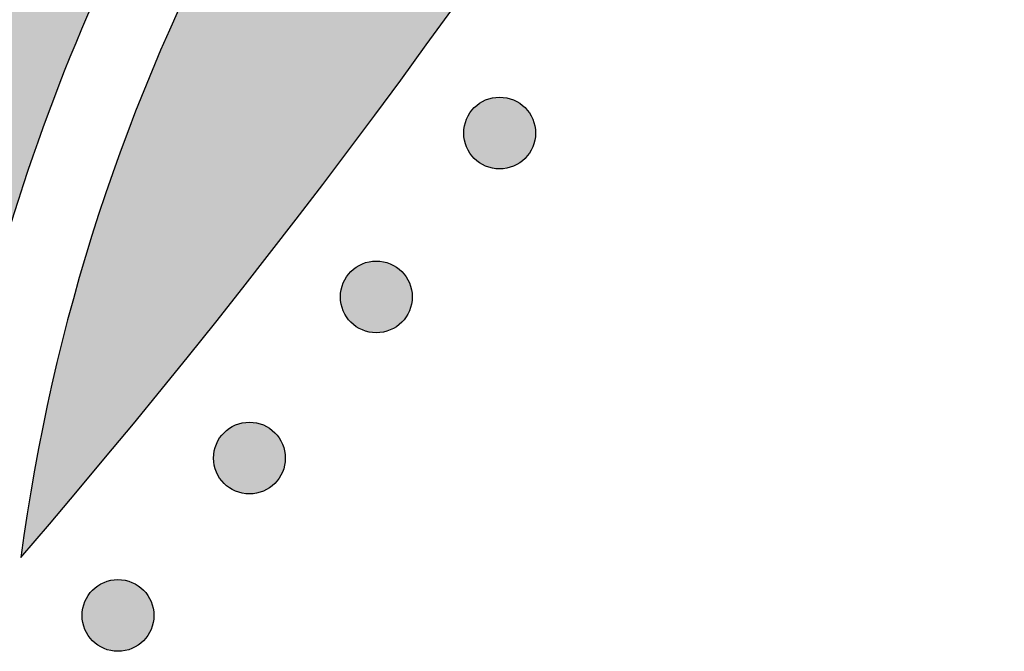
# Model space of a CAD drawing. Header units: millimetres. Extents: x -3873 to -97, y 912 to 4165.
# Tile 469 of 656: x -1361 to -1312, y 2650 to 2681. Entities that reach past the tile are written whole.
import ezdxf

# ---------------------------------------------------------------- set-up
doc = ezdxf.new("R2010")
doc.units = ezdxf.units.MM
doc.layers.add('pattern', color=7, linetype='Continuous', true_color=0x000000)

msp = doc.modelspace()

# ---------------------------------------------------------------- hatches: boundary and pattern name
at = {"layer": 'pattern'}
for points in [[(-1279.133, 2906.097), (-1279.234, 2898.913), (-1279.474, 2891.712), (-1279.853, 2884.498), (-1280.373, 2877.275), (-1281.033, 2870.047), (-1281.834, 2862.818), (-1282.777, 2855.593), (-1283.862, 2848.374), (-1285.089, 2841.168), (-1286.458, 2833.976), (-1287.968, 2826.805), (-1289.62, 2819.658), (-1291.412, 2812.539), (-1293.344, 2805.452), (-1295.416, 2798.402), (-1297.625, 2791.392), (-1299.971, 2784.427), (-1302.452, 2777.51), (-1305.067, 2770.646), (-1307.814, 2763.838), (-1310.692, 2757.09), (-1313.697, 2750.406), (-1316.829, 2743.789), (-1320.085, 2737.244), (-1323.462, 2730.773), (-1326.958, 2724.379), (-1330.571, 2718.067), (-1334.297, 2711.838), (-1338.134, 2705.697), (-1342.079, 2699.645), (-1346.128, 2693.686), (-1350.279, 2687.822), (-1351.292, 2685.907), (-1352.262, 2683.967), (-1353.188, 2682.002), (-1354.071, 2680.013), (-1354.909, 2678.003), (-1355.701, 2675.972), (-1356.446, 2673.923), (-1357.144, 2671.856), (-1357.795, 2669.774), (-1358.398, 2667.678), (-1358.952, 2665.57), (-1359.457, 2663.452), (-1359.913, 2661.324), (-1360.319, 2659.19), (-1360.676, 2657.05), (-1360.983, 2654.907), (-1355.576, 2661.329), (-1350.29, 2667.89), (-1345.13, 2674.588), (-1340.102, 2681.419), (-1335.211, 2688.378), (-1330.461, 2695.462), (-1325.857, 2702.667), (-1321.403, 2709.988), (-1317.104, 2717.42), (-1312.963, 2724.959), (-1308.985, 2732.599), (-1305.173, 2740.335), (-1301.53, 2748.162), (-1298.06, 2756.074), (-1294.766, 2764.065), (-1291.65, 2772.13), (-1288.714, 2780.263), (-1285.961, 2788.456), (-1283.393, 2796.705), (-1281.011, 2805.003), (-1278.817, 2813.344), (-1276.81, 2821.721), (-1274.993, 2830.128), (-1273.366, 2838.558), (-1271.928, 2847.006), (-1270.68, 2855.464), (-1269.621, 2863.928), (-1268.751, 2872.389), (-1268.068, 2880.843), (-1267.572, 2889.283), (-1267.261, 2897.704), (-1267.132, 2906.098)], [(-1453.09, 2749.31), (-1451.684, 2749.66), (-1450.284, 2750.051), (-1448.892, 2750.481), (-1447.51, 2750.952), (-1446.139, 2751.462), (-1444.782, 2752.011), (-1443.44, 2752.599), (-1442.115, 2753.224), (-1440.807, 2753.887), (-1439.52, 2754.586), (-1438.254, 2755.321), (-1437.01, 2756.09), (-1435.791, 2756.893), (-1434.597, 2757.728), (-1433.429, 2758.594), (-1432.29, 2759.489), (-1429.559, 2760.115), (-1426.804, 2760.667), (-1424.029, 2761.143), (-1421.237, 2761.542), (-1418.429, 2761.864), (-1415.611, 2762.107), (-1412.785, 2762.272), (-1409.954, 2762.358), (-1407.122, 2762.365), (-1404.292, 2762.292), (-1401.467, 2762.141), (-1398.651, 2761.911), (-1395.846, 2761.603), (-1393.057, 2761.218), (-1390.286, 2760.757), (-1387.536, 2760.22), (-1385.864, 2759.847), (-1384.201, 2759.428), (-1382.55, 2758.966), (-1380.912, 2758.459), (-1379.766, 2758.07), (-1378.624, 2757.645), (-1377.487, 2757.185), (-1376.359, 2756.689), (-1375.239, 2756.158), (-1374.13, 2755.592), (-1373.033, 2754.99), (-1371.95, 2754.354), (-1370.883, 2753.684), (-1369.833, 2752.98), (-1368.801, 2752.243), (-1367.79, 2751.474), (-1366.8, 2750.673), (-1365.834, 2749.842), (-1364.892, 2748.982), (-1363.976, 2748.093), (-1363.087, 2747.177), (-1362.226, 2746.236), (-1361.395, 2745.269), (-1360.595, 2744.28), (-1359.825, 2743.269), (-1359.088, 2742.237), (-1358.384, 2741.187), (-1357.714, 2740.12), (-1357.077, 2739.037), (-1356.476, 2737.94), (-1355.909, 2736.832), (-1355.378, 2735.712), (-1354.882, 2734.583), (-1354.422, 2733.447), (-1353.997, 2732.305), (-1353.607, 2731.159), (-1353.19, 2729.822), (-1352.801, 2728.471), (-1352.44, 2727.108), (-1352.108, 2725.732), (-1351.806, 2724.345), (-1351.533, 2722.949), (-1351.291, 2721.542), (-1351.08, 2720.128), (-1350.9, 2718.707), (-1350.752, 2717.279), (-1350.635, 2715.847), (-1350.551, 2714.41), (-1350.498, 2712.97), (-1350.478, 2711.528), (-1350.49, 2710.086), (-1350.535, 2708.644), (-1350.612, 2707.203), (-1350.721, 2705.765), (-1350.862, 2704.33), (-1351.036, 2702.9), (-1351.241, 2701.475), (-1351.478, 2700.057), (-1351.746, 2698.647), (-1352.044, 2697.246), (-1352.374, 2695.854), (-1352.733, 2694.474), (-1353.122, 2693.105), (-1353.54, 2691.748), (-1353.986, 2690.406), (-1354.461, 2689.077), (-1354.962, 2687.764), (-1355.49, 2686.467), (-1356.778, 2683.77), (-1357.985, 2681.032), (-1359.11, 2678.256), (-1360.151, 2675.445), (-1361.106, 2672.605), (-1361.974, 2669.738), (-1362.754, 2666.849), (-1363.446, 2663.942), (-1363.717, 2665.158), (-1364.011, 2666.37), (-1364.328, 2667.577), (-1364.669, 2668.78), (-1365.033, 2669.976), (-1365.42, 2671.166), (-1365.83, 2672.349), (-1366.262, 2673.524), (-1366.717, 2674.69), (-1367.194, 2675.848), (-1367.693, 2676.995), (-1368.213, 2678.133), (-1368.755, 2679.259), (-1369.317, 2680.374), (-1369.9, 2681.476), (-1370.503, 2682.566), (-1369.523, 2684.364), (-1368.599, 2686.194), (-1367.731, 2688.054), (-1366.921, 2689.942), (-1366.171, 2691.854), (-1365.482, 2693.787), (-1364.855, 2695.739), (-1364.29, 2697.707), (-1364.054, 2698.609), (-1363.835, 2699.516), (-1363.631, 2700.429), (-1363.444, 2701.348), (-1363.272, 2702.271), (-1363.117, 2703.199), (-1362.979, 2704.132), (-1362.857, 2705.068), (-1362.751, 2706.007), (-1362.663, 2706.95), (-1362.592, 2707.894), (-1362.538, 2708.841), (-1362.501, 2709.789), (-1362.481, 2710.738), (-1362.479, 2711.687), (-1362.494, 2712.637), (-1362.526, 2713.586), (-1362.575, 2714.534), (-1362.641, 2715.481), (-1362.725, 2716.426), (-1362.826, 2717.369), (-1362.943, 2718.309), (-1363.078, 2719.246), (-1363.229, 2720.179), (-1363.397, 2721.108), (-1363.581, 2722.032), (-1363.782, 2722.952), (-1363.999, 2723.866), (-1364.231, 2724.774), (-1364.48, 2725.676), (-1364.744, 2726.572), (-1365.023, 2727.46), (-1365.302, 2728.282), (-1365.607, 2729.101), (-1365.937, 2729.916), (-1366.293, 2730.726), (-1366.674, 2731.529), (-1367.081, 2732.324), (-1367.512, 2733.111), (-1367.968, 2733.888), (-1368.449, 2734.653), (-1368.954, 2735.407), (-1369.483, 2736.146), (-1370.035, 2736.872), (-1370.609, 2737.582), (-1371.206, 2738.275), (-1371.823, 2738.95), (-1372.46, 2739.607), (-1373.118, 2740.245), (-1373.793, 2740.862), (-1374.486, 2741.458), (-1375.196, 2742.032), (-1375.922, 2742.584), (-1376.662, 2743.112), (-1377.415, 2743.617), (-1378.181, 2744.098), (-1378.957, 2744.555), (-1379.744, 2744.986), (-1380.54, 2745.392), (-1381.343, 2745.773), (-1382.152, 2746.129), (-1382.967, 2746.459), (-1383.787, 2746.764), (-1384.609, 2747.043), (-1385.497, 2747.322), (-1386.393, 2747.586), (-1387.295, 2747.834), (-1388.203, 2748.066), (-1389.117, 2748.283), (-1390.037, 2748.484), (-1390.961, 2748.668), (-1391.89, 2748.835), (-1392.823, 2748.987), (-1393.76, 2749.121), (-1394.7, 2749.238), (-1395.643, 2749.339), (-1396.588, 2749.422), (-1397.535, 2749.489), (-1398.483, 2749.538), (-1399.432, 2749.57), (-1400.382, 2749.584), (-1401.331, 2749.582), (-1402.28, 2749.562), (-1403.228, 2749.525), (-1404.175, 2749.47), (-1405.119, 2749.399), (-1406.062, 2749.311), (-1407.001, 2749.205), (-1407.937, 2749.083), (-1408.87, 2748.945), (-1409.798, 2748.789), (-1410.722, 2748.618), (-1411.64, 2748.43), (-1412.553, 2748.226), (-1413.461, 2748.006), (-1414.362, 2747.771), (-1416.331, 2747.205), (-1418.285, 2746.577), (-1420.22, 2745.886), (-1422.133, 2745.136), (-1424.022, 2744.325), (-1425.884, 2743.456), (-1427.715, 2742.53), (-1429.514, 2741.548), (-1430.866, 2742.313), (-1432.241, 2743.044), (-1433.637, 2743.741), (-1435.053, 2744.402), (-1436.489, 2745.026), (-1437.941, 2745.613), (-1439.41, 2746.161), (-1440.893, 2746.672), (-1442.389, 2747.142), (-1443.897, 2747.573), (-1445.414, 2747.964), (-1446.939, 2748.315), (-1448.471, 2748.625), (-1450.008, 2748.894), (-1451.548, 2749.123)], [(-1338.579, 2674.635), (-1338.551, 2674.608), (-1338.522, 2674.58), (-1338.492, 2674.554), (-1338.461, 2674.527), (-1338.43, 2674.502), (-1338.397, 2674.476), (-1338.364, 2674.452), (-1338.33, 2674.428), (-1338.295, 2674.404), (-1338.259, 2674.382), (-1338.223, 2674.36), (-1338.185, 2674.338), (-1338.147, 2674.318), (-1338.109, 2674.298), (-1338.069, 2674.279), (-1338.029, 2674.261), (-1337.988, 2674.244), (-1337.947, 2674.228), (-1337.905, 2674.213), (-1337.863, 2674.199), (-1337.82, 2674.186), (-1337.776, 2674.174), (-1337.732, 2674.163), (-1337.688, 2674.153), (-1337.643, 2674.144), (-1337.598, 2674.137), (-1337.553, 2674.13), (-1337.508, 2674.125), (-1337.462, 2674.121), (-1337.416, 2674.118), (-1337.37, 2674.116), (-1337.324, 2674.116), (-1337.278, 2674.116), (-1337.233, 2674.118), (-1337.187, 2674.121), (-1337.141, 2674.125), (-1337.096, 2674.13), (-1337.05, 2674.137), (-1337.005, 2674.144), (-1336.961, 2674.153), (-1336.917, 2674.163), (-1336.873, 2674.174), (-1336.829, 2674.186), (-1336.786, 2674.199), (-1336.744, 2674.213), (-1336.702, 2674.228), (-1336.66, 2674.245), (-1336.62, 2674.262), (-1336.58, 2674.279), (-1336.54, 2674.298), (-1336.501, 2674.318), (-1336.463, 2674.338), (-1336.426, 2674.36), (-1336.39, 2674.382), (-1336.354, 2674.405), (-1336.319, 2674.428), (-1336.285, 2674.452), (-1336.252, 2674.477), (-1336.219, 2674.502), (-1336.188, 2674.528), (-1336.157, 2674.554), (-1336.127, 2674.581), (-1336.098, 2674.608), (-1336.07, 2674.635), (-1336.042, 2674.663), (-1336.015, 2674.693), (-1335.988, 2674.722), (-1335.962, 2674.753), (-1335.936, 2674.785), (-1335.911, 2674.817), (-1335.887, 2674.85), (-1335.862, 2674.885), (-1335.839, 2674.919), (-1335.816, 2674.955), (-1335.794, 2674.992), (-1335.773, 2675.029), (-1335.753, 2675.067), (-1335.733, 2675.106), (-1335.714, 2675.145), (-1335.696, 2675.185), (-1335.679, 2675.226), (-1335.663, 2675.267), (-1335.648, 2675.309), (-1335.634, 2675.352), (-1335.621, 2675.395), (-1335.609, 2675.438), (-1335.598, 2675.482), (-1335.588, 2675.526), (-1335.579, 2675.571), (-1335.571, 2675.616), (-1335.565, 2675.661), (-1335.56, 2675.707), (-1335.556, 2675.752), (-1335.553, 2675.798), (-1335.551, 2675.844), (-1335.55, 2675.89), (-1335.551, 2675.936), (-1335.553, 2675.982), (-1335.556, 2676.028), (-1335.56, 2676.073), (-1335.565, 2676.119), (-1335.572, 2676.164), (-1335.579, 2676.209), (-1335.588, 2676.254), (-1335.598, 2676.298), (-1335.609, 2676.342), (-1335.621, 2676.385), (-1335.634, 2676.428), (-1335.648, 2676.471), (-1335.663, 2676.513), (-1335.679, 2676.554), (-1335.696, 2676.595), (-1335.714, 2676.635), (-1335.733, 2676.674), (-1335.753, 2676.713), (-1335.773, 2676.751), (-1335.794, 2676.788), (-1335.817, 2676.825), (-1335.839, 2676.86), (-1335.863, 2676.895), (-1335.887, 2676.929), (-1335.911, 2676.963), (-1335.937, 2676.995), (-1335.962, 2677.027), (-1335.989, 2677.057), (-1336.015, 2677.087), (-1336.042, 2677.116), (-1336.07, 2677.145), (-1336.098, 2677.172), (-1336.127, 2677.199), (-1336.157, 2677.226), (-1336.188, 2677.252), (-1336.219, 2677.278), (-1336.252, 2677.303), (-1336.285, 2677.328), (-1336.319, 2677.352), (-1336.354, 2677.375), (-1336.39, 2677.398), (-1336.426, 2677.42), (-1336.464, 2677.441), (-1336.502, 2677.462), (-1336.54, 2677.481), (-1336.58, 2677.5), (-1336.62, 2677.518), (-1336.661, 2677.535), (-1336.702, 2677.551), (-1336.744, 2677.566), (-1336.786, 2677.581), (-1336.829, 2677.594), (-1336.873, 2677.606), (-1336.917, 2677.617), (-1336.961, 2677.627), (-1337.006, 2677.635), (-1337.051, 2677.643), (-1337.096, 2677.649), (-1337.141, 2677.655), (-1337.187, 2677.659), (-1337.233, 2677.662), (-1337.279, 2677.664), (-1337.325, 2677.664), (-1337.371, 2677.664), (-1337.416, 2677.662), (-1337.462, 2677.659), (-1337.508, 2677.655), (-1337.553, 2677.649), (-1337.599, 2677.643), (-1337.644, 2677.635), (-1337.688, 2677.626), (-1337.733, 2677.617), (-1337.776, 2677.606), (-1337.82, 2677.594), (-1337.863, 2677.58), (-1337.905, 2677.566), (-1337.947, 2677.551), (-1337.989, 2677.535), (-1338.029, 2677.518), (-1338.069, 2677.5), (-1338.109, 2677.481), (-1338.148, 2677.462), (-1338.186, 2677.441), (-1338.223, 2677.42), (-1338.259, 2677.398), (-1338.295, 2677.375), (-1338.33, 2677.352), (-1338.364, 2677.328), (-1338.397, 2677.303), (-1338.43, 2677.278), (-1338.461, 2677.252), (-1338.492, 2677.226), (-1338.522, 2677.199), (-1338.551, 2677.172), (-1338.579, 2677.144), (-1338.607, 2677.116), (-1338.634, 2677.087), (-1338.661, 2677.057), (-1338.687, 2677.027), (-1338.713, 2676.995), (-1338.738, 2676.962), (-1338.763, 2676.929), (-1338.787, 2676.895), (-1338.81, 2676.86), (-1338.833, 2676.824), (-1338.855, 2676.788), (-1338.876, 2676.751), (-1338.897, 2676.713), (-1338.916, 2676.674), (-1338.935, 2676.635), (-1338.953, 2676.594), (-1338.97, 2676.554), (-1338.986, 2676.512), (-1339.001, 2676.47), (-1339.015, 2676.428), (-1339.028, 2676.385), (-1339.04, 2676.341), (-1339.051, 2676.298), (-1339.061, 2676.253), (-1339.07, 2676.209), (-1339.078, 2676.164), (-1339.084, 2676.118), (-1339.089, 2676.073), (-1339.094, 2676.027), (-1339.096, 2675.981), (-1339.098, 2675.936), (-1339.099, 2675.89), (-1339.098, 2675.844), (-1339.096, 2675.798), (-1339.093, 2675.752), (-1339.089, 2675.706), (-1339.084, 2675.661), (-1339.078, 2675.616), (-1339.07, 2675.571), (-1339.061, 2675.526), (-1339.051, 2675.482), (-1339.04, 2675.438), (-1339.028, 2675.394), (-1339.015, 2675.351), (-1339.001, 2675.309), (-1338.986, 2675.267), (-1338.97, 2675.226), (-1338.953, 2675.185), (-1338.935, 2675.145), (-1338.916, 2675.105), (-1338.896, 2675.067), (-1338.876, 2675.029), (-1338.855, 2674.991), (-1338.833, 2674.955), (-1338.81, 2674.919), (-1338.786, 2674.884), (-1338.762, 2674.85), (-1338.738, 2674.817), (-1338.712, 2674.785), (-1338.687, 2674.753), (-1338.66, 2674.722), (-1338.634, 2674.692), (-1338.607, 2674.663)], [(-1344.675, 2666.53), (-1344.647, 2666.503), (-1344.618, 2666.476), (-1344.588, 2666.449), (-1344.557, 2666.423), (-1344.525, 2666.397), (-1344.493, 2666.372), (-1344.46, 2666.347), (-1344.426, 2666.323), (-1344.391, 2666.3), (-1344.355, 2666.277), (-1344.318, 2666.255), (-1344.281, 2666.234), (-1344.243, 2666.213), (-1344.204, 2666.193), (-1344.165, 2666.175), (-1344.125, 2666.157), (-1344.084, 2666.14), (-1344.043, 2666.124), (-1344.001, 2666.108), (-1343.958, 2666.094), (-1343.915, 2666.081), (-1343.872, 2666.069), (-1343.828, 2666.058), (-1343.784, 2666.048), (-1343.739, 2666.04), (-1343.694, 2666.032), (-1343.649, 2666.026), (-1343.603, 2666.02), (-1343.558, 2666.016), (-1343.512, 2666.013), (-1343.466, 2666.011), (-1343.42, 2666.011), (-1343.374, 2666.011), (-1343.328, 2666.013), (-1343.283, 2666.016), (-1343.237, 2666.02), (-1343.191, 2666.026), (-1343.146, 2666.032), (-1343.101, 2666.04), (-1343.057, 2666.049), (-1343.012, 2666.058), (-1342.968, 2666.069), (-1342.925, 2666.081), (-1342.882, 2666.094), (-1342.839, 2666.109), (-1342.798, 2666.124), (-1342.756, 2666.14), (-1342.715, 2666.157), (-1342.675, 2666.175), (-1342.636, 2666.194), (-1342.597, 2666.213), (-1342.559, 2666.234), (-1342.522, 2666.255), (-1342.485, 2666.277), (-1342.45, 2666.3), (-1342.415, 2666.323), (-1342.381, 2666.347), (-1342.347, 2666.372), (-1342.315, 2666.397), (-1342.283, 2666.423), (-1342.253, 2666.449), (-1342.223, 2666.476), (-1342.194, 2666.503), (-1342.166, 2666.531), (-1342.138, 2666.559), (-1342.111, 2666.588), (-1342.084, 2666.618), (-1342.058, 2666.648), (-1342.032, 2666.68), (-1342.007, 2666.712), (-1341.982, 2666.746), (-1341.958, 2666.78), (-1341.935, 2666.815), (-1341.912, 2666.851), (-1341.89, 2666.887), (-1341.869, 2666.924), (-1341.848, 2666.962), (-1341.829, 2667.001), (-1341.81, 2667.04), (-1341.792, 2667.081), (-1341.775, 2667.121), (-1341.759, 2667.163), (-1341.744, 2667.205), (-1341.73, 2667.247), (-1341.716, 2667.29), (-1341.704, 2667.333), (-1341.693, 2667.377), (-1341.684, 2667.422), (-1341.675, 2667.466), (-1341.667, 2667.511), (-1341.661, 2667.557), (-1341.655, 2667.602), (-1341.651, 2667.648), (-1341.648, 2667.693), (-1341.647, 2667.739), (-1341.646, 2667.785), (-1341.647, 2667.831), (-1341.648, 2667.877), (-1341.651, 2667.923), (-1341.656, 2667.969), (-1341.661, 2668.014), (-1341.667, 2668.059), (-1341.675, 2668.104), (-1341.684, 2668.149), (-1341.694, 2668.193), (-1341.705, 2668.237), (-1341.717, 2668.28), (-1341.73, 2668.323), (-1341.744, 2668.366), (-1341.759, 2668.408), (-1341.775, 2668.449), (-1341.792, 2668.49), (-1341.81, 2668.53), (-1341.829, 2668.569), (-1341.848, 2668.608), (-1341.869, 2668.646), (-1341.89, 2668.683), (-1341.912, 2668.72), (-1341.935, 2668.756), (-1341.958, 2668.791), (-1341.982, 2668.825), (-1342.007, 2668.858), (-1342.032, 2668.89), (-1342.058, 2668.922), (-1342.084, 2668.953), (-1342.111, 2668.983), (-1342.138, 2669.012), (-1342.166, 2669.04), (-1342.194, 2669.067), (-1342.223, 2669.095), (-1342.253, 2669.121), (-1342.284, 2669.147), (-1342.315, 2669.173), (-1342.348, 2669.198), (-1342.381, 2669.223), (-1342.415, 2669.247), (-1342.45, 2669.271), (-1342.486, 2669.293), (-1342.522, 2669.315), (-1342.559, 2669.337), (-1342.597, 2669.357), (-1342.636, 2669.377), (-1342.676, 2669.396), (-1342.716, 2669.414), (-1342.756, 2669.431), (-1342.798, 2669.447), (-1342.84, 2669.462), (-1342.882, 2669.476), (-1342.925, 2669.489), (-1342.969, 2669.501), (-1343.013, 2669.512), (-1343.057, 2669.522), (-1343.102, 2669.531), (-1343.147, 2669.538), (-1343.192, 2669.545), (-1343.237, 2669.55), (-1343.283, 2669.554), (-1343.329, 2669.557), (-1343.375, 2669.559), (-1343.42, 2669.559), (-1343.466, 2669.559), (-1343.512, 2669.557), (-1343.558, 2669.554), (-1343.604, 2669.55), (-1343.649, 2669.545), (-1343.694, 2669.538), (-1343.739, 2669.531), (-1343.784, 2669.522), (-1343.828, 2669.512), (-1343.872, 2669.501), (-1343.916, 2669.489), (-1343.959, 2669.476), (-1344.001, 2669.462), (-1344.043, 2669.447), (-1344.084, 2669.43), (-1344.125, 2669.413), (-1344.165, 2669.395), (-1344.205, 2669.377), (-1344.243, 2669.357), (-1344.281, 2669.336), (-1344.319, 2669.315), (-1344.355, 2669.293), (-1344.391, 2669.27), (-1344.426, 2669.247), (-1344.46, 2669.223), (-1344.493, 2669.198), (-1344.526, 2669.173), (-1344.557, 2669.147), (-1344.588, 2669.121), (-1344.618, 2669.094), (-1344.647, 2669.067), (-1344.675, 2669.04), (-1344.703, 2669.011), (-1344.73, 2668.982), (-1344.756, 2668.953), (-1344.783, 2668.922), (-1344.808, 2668.89), (-1344.834, 2668.858), (-1344.858, 2668.824), (-1344.882, 2668.79), (-1344.906, 2668.755), (-1344.928, 2668.72), (-1344.951, 2668.683), (-1344.972, 2668.646), (-1344.992, 2668.608), (-1345.012, 2668.569), (-1345.031, 2668.53), (-1345.049, 2668.49), (-1345.066, 2668.449), (-1345.082, 2668.408), (-1345.097, 2668.366), (-1345.111, 2668.323), (-1345.124, 2668.28), (-1345.136, 2668.237), (-1345.147, 2668.193), (-1345.157, 2668.149), (-1345.166, 2668.104), (-1345.173, 2668.059), (-1345.18, 2668.014), (-1345.185, 2667.968), (-1345.189, 2667.923), (-1345.192, 2667.877), (-1345.194, 2667.831), (-1345.195, 2667.785), (-1345.194, 2667.739), (-1345.192, 2667.693), (-1345.189, 2667.647), (-1345.185, 2667.602), (-1345.18, 2667.556), (-1345.173, 2667.511), (-1345.166, 2667.466), (-1345.157, 2667.421), (-1345.147, 2667.377), (-1345.136, 2667.333), (-1345.124, 2667.29), (-1345.111, 2667.247), (-1345.097, 2667.204), (-1345.082, 2667.162), (-1345.066, 2667.121), (-1345.049, 2667.08), (-1345.031, 2667.04), (-1345.012, 2667.001), (-1344.992, 2666.962), (-1344.972, 2666.924), (-1344.95, 2666.887), (-1344.928, 2666.85), (-1344.906, 2666.815), (-1344.882, 2666.78), (-1344.858, 2666.746), (-1344.833, 2666.712), (-1344.808, 2666.68), (-1344.782, 2666.648), (-1344.756, 2666.617), (-1344.73, 2666.588), (-1344.702, 2666.559)], [(-1350.946, 2658.562), (-1350.918, 2658.535), (-1350.889, 2658.508), (-1350.859, 2658.481), (-1350.828, 2658.455), (-1350.797, 2658.429), (-1350.764, 2658.404), (-1350.731, 2658.379), (-1350.697, 2658.355), (-1350.662, 2658.331), (-1350.626, 2658.309), (-1350.59, 2658.287), (-1350.553, 2658.265), (-1350.515, 2658.245), (-1350.476, 2658.225), (-1350.436, 2658.206), (-1350.396, 2658.189), (-1350.356, 2658.172), (-1350.314, 2658.155), (-1350.272, 2658.14), (-1350.23, 2658.126), (-1350.187, 2658.113), (-1350.143, 2658.101), (-1350.099, 2658.09), (-1350.055, 2658.08), (-1350.01, 2658.072), (-1349.965, 2658.064), (-1349.92, 2658.057), (-1349.875, 2658.052), (-1349.829, 2658.048), (-1349.783, 2658.045), (-1349.737, 2658.043), (-1349.692, 2658.043), (-1349.646, 2658.043), (-1349.6, 2658.045), (-1349.554, 2658.048), (-1349.508, 2658.052), (-1349.463, 2658.057), (-1349.418, 2658.064), (-1349.373, 2658.072), (-1349.328, 2658.08), (-1349.284, 2658.09), (-1349.24, 2658.101), (-1349.196, 2658.113), (-1349.153, 2658.126), (-1349.111, 2658.14), (-1349.069, 2658.156), (-1349.028, 2658.172), (-1348.987, 2658.189), (-1348.947, 2658.207), (-1348.907, 2658.225), (-1348.869, 2658.245), (-1348.831, 2658.266), (-1348.793, 2658.287), (-1348.757, 2658.309), (-1348.721, 2658.332), (-1348.686, 2658.355), (-1348.652, 2658.379), (-1348.619, 2658.404), (-1348.586, 2658.429), (-1348.555, 2658.455), (-1348.524, 2658.481), (-1348.494, 2658.508), (-1348.465, 2658.535), (-1348.437, 2658.562), (-1348.409, 2658.591), (-1348.382, 2658.62), (-1348.356, 2658.649), (-1348.329, 2658.68), (-1348.304, 2658.712), (-1348.278, 2658.744), (-1348.254, 2658.778), (-1348.23, 2658.812), (-1348.206, 2658.847), (-1348.183, 2658.882), (-1348.161, 2658.919), (-1348.14, 2658.956), (-1348.12, 2658.994), (-1348.1, 2659.033), (-1348.081, 2659.072), (-1348.063, 2659.112), (-1348.046, 2659.153), (-1348.03, 2659.194), (-1348.015, 2659.236), (-1348.001, 2659.279), (-1347.988, 2659.322), (-1347.976, 2659.365), (-1347.965, 2659.409), (-1347.955, 2659.454), (-1347.946, 2659.498), (-1347.939, 2659.543), (-1347.932, 2659.588), (-1347.927, 2659.634), (-1347.923, 2659.679), (-1347.92, 2659.725), (-1347.918, 2659.771), (-1347.917, 2659.817), (-1347.918, 2659.863), (-1347.92, 2659.909), (-1347.923, 2659.955), (-1347.927, 2660), (-1347.932, 2660.046), (-1347.939, 2660.091), (-1347.946, 2660.136), (-1347.955, 2660.181), (-1347.965, 2660.225), (-1347.976, 2660.269), (-1347.988, 2660.312), (-1348.001, 2660.355), (-1348.015, 2660.398), (-1348.03, 2660.44), (-1348.046, 2660.481), (-1348.063, 2660.522), (-1348.081, 2660.562), (-1348.1, 2660.601), (-1348.12, 2660.64), (-1348.14, 2660.678), (-1348.162, 2660.715), (-1348.184, 2660.752), (-1348.206, 2660.788), (-1348.23, 2660.822), (-1348.254, 2660.857), (-1348.279, 2660.89), (-1348.304, 2660.922), (-1348.329, 2660.954), (-1348.356, 2660.985), (-1348.382, 2661.014), (-1348.41, 2661.044), (-1348.437, 2661.072), (-1348.465, 2661.099), (-1348.494, 2661.126), (-1348.524, 2661.153), (-1348.555, 2661.179), (-1348.587, 2661.205), (-1348.619, 2661.23), (-1348.652, 2661.255), (-1348.686, 2661.279), (-1348.721, 2661.302), (-1348.757, 2661.325), (-1348.794, 2661.347), (-1348.831, 2661.368), (-1348.869, 2661.389), (-1348.908, 2661.409), (-1348.947, 2661.427), (-1348.987, 2661.445), (-1349.028, 2661.462), (-1349.069, 2661.478), (-1349.111, 2661.494), (-1349.154, 2661.508), (-1349.197, 2661.521), (-1349.24, 2661.533), (-1349.284, 2661.544), (-1349.328, 2661.554), (-1349.373, 2661.562), (-1349.418, 2661.57), (-1349.463, 2661.576), (-1349.509, 2661.582), (-1349.554, 2661.586), (-1349.6, 2661.589), (-1349.646, 2661.591), (-1349.692, 2661.591), (-1349.738, 2661.591), (-1349.784, 2661.589), (-1349.829, 2661.586), (-1349.875, 2661.582), (-1349.921, 2661.576), (-1349.966, 2661.57), (-1350.011, 2661.562), (-1350.055, 2661.554), (-1350.1, 2661.544), (-1350.144, 2661.533), (-1350.187, 2661.521), (-1350.23, 2661.508), (-1350.273, 2661.493), (-1350.314, 2661.478), (-1350.356, 2661.462), (-1350.397, 2661.445), (-1350.437, 2661.427), (-1350.476, 2661.408), (-1350.515, 2661.389), (-1350.553, 2661.368), (-1350.59, 2661.347), (-1350.627, 2661.325), (-1350.662, 2661.302), (-1350.697, 2661.279), (-1350.731, 2661.255), (-1350.765, 2661.23), (-1350.797, 2661.205), (-1350.829, 2661.179), (-1350.859, 2661.153), (-1350.889, 2661.126), (-1350.918, 2661.099), (-1350.946, 2661.071), (-1350.974, 2661.043), (-1351.001, 2661.014), (-1351.028, 2660.984), (-1351.054, 2660.954), (-1351.08, 2660.922), (-1351.105, 2660.89), (-1351.13, 2660.856), (-1351.154, 2660.822), (-1351.177, 2660.787), (-1351.2, 2660.752), (-1351.222, 2660.715), (-1351.243, 2660.678), (-1351.264, 2660.64), (-1351.283, 2660.601), (-1351.302, 2660.562), (-1351.32, 2660.522), (-1351.337, 2660.481), (-1351.353, 2660.439), (-1351.368, 2660.397), (-1351.382, 2660.355), (-1351.396, 2660.312), (-1351.408, 2660.269), (-1351.418, 2660.225), (-1351.428, 2660.18), (-1351.437, 2660.136), (-1351.445, 2660.091), (-1351.451, 2660.046), (-1351.457, 2660), (-1351.461, 2659.954), (-1351.464, 2659.909), (-1351.465, 2659.863), (-1351.466, 2659.817), (-1351.465, 2659.771), (-1351.464, 2659.725), (-1351.461, 2659.679), (-1351.456, 2659.634), (-1351.451, 2659.588), (-1351.445, 2659.543), (-1351.437, 2659.498), (-1351.428, 2659.453), (-1351.418, 2659.409), (-1351.407, 2659.365), (-1351.395, 2659.322), (-1351.382, 2659.279), (-1351.368, 2659.236), (-1351.353, 2659.194), (-1351.337, 2659.153), (-1351.32, 2659.112), (-1351.302, 2659.072), (-1351.283, 2659.033), (-1351.264, 2658.994), (-1351.243, 2658.956), (-1351.222, 2658.919), (-1351.2, 2658.882), (-1351.177, 2658.846), (-1351.154, 2658.811), (-1351.13, 2658.777), (-1351.105, 2658.744), (-1351.08, 2658.712), (-1351.054, 2658.68), (-1351.028, 2658.649), (-1351.001, 2658.619), (-1350.974, 2658.59)], [(-1357.442, 2650.779), (-1357.414, 2650.752), (-1357.385, 2650.724), (-1357.355, 2650.698), (-1357.324, 2650.671), (-1357.292, 2650.646), (-1357.26, 2650.621), (-1357.227, 2650.596), (-1357.192, 2650.572), (-1357.158, 2650.548), (-1357.122, 2650.526), (-1357.085, 2650.504), (-1357.048, 2650.482), (-1357.01, 2650.462), (-1356.971, 2650.442), (-1356.932, 2650.423), (-1356.892, 2650.405), (-1356.851, 2650.388), (-1356.81, 2650.372), (-1356.768, 2650.357), (-1356.725, 2650.343), (-1356.682, 2650.33), (-1356.639, 2650.318), (-1356.595, 2650.307), (-1356.551, 2650.297), (-1356.506, 2650.288), (-1356.461, 2650.281), (-1356.416, 2650.274), (-1356.37, 2650.269), (-1356.325, 2650.265), (-1356.279, 2650.262), (-1356.233, 2650.26), (-1356.187, 2650.26), (-1356.141, 2650.26), (-1356.095, 2650.262), (-1356.049, 2650.265), (-1356.004, 2650.269), (-1355.958, 2650.274), (-1355.913, 2650.281), (-1355.868, 2650.288), (-1355.823, 2650.297), (-1355.779, 2650.307), (-1355.735, 2650.318), (-1355.692, 2650.33), (-1355.649, 2650.343), (-1355.606, 2650.357), (-1355.564, 2650.372), (-1355.523, 2650.389), (-1355.482, 2650.406), (-1355.442, 2650.424), (-1355.403, 2650.442), (-1355.364, 2650.462), (-1355.326, 2650.483), (-1355.289, 2650.504), (-1355.252, 2650.526), (-1355.217, 2650.549), (-1355.182, 2650.572), (-1355.148, 2650.596), (-1355.114, 2650.621), (-1355.082, 2650.646), (-1355.05, 2650.672), (-1355.02, 2650.698), (-1354.99, 2650.725), (-1354.961, 2650.752), (-1354.932, 2650.779), (-1354.905, 2650.807), (-1354.878, 2650.837), (-1354.851, 2650.866), (-1354.825, 2650.897), (-1354.799, 2650.929), (-1354.774, 2650.961), (-1354.749, 2650.994), (-1354.725, 2651.029), (-1354.702, 2651.064), (-1354.679, 2651.099), (-1354.657, 2651.136), (-1354.636, 2651.173), (-1354.615, 2651.211), (-1354.596, 2651.25), (-1354.577, 2651.289), (-1354.559, 2651.329), (-1354.542, 2651.37), (-1354.526, 2651.411), (-1354.511, 2651.453), (-1354.496, 2651.496), (-1354.483, 2651.539), (-1354.471, 2651.582), (-1354.46, 2651.626), (-1354.451, 2651.67), (-1354.442, 2651.715), (-1354.434, 2651.76), (-1354.428, 2651.805), (-1354.422, 2651.851), (-1354.418, 2651.896), (-1354.415, 2651.942), (-1354.413, 2651.988), (-1354.413, 2652.034), (-1354.413, 2652.08), (-1354.415, 2652.126), (-1354.418, 2652.172), (-1354.422, 2652.217), (-1354.428, 2652.263), (-1354.434, 2652.308), (-1354.442, 2652.353), (-1354.451, 2652.398), (-1354.46, 2652.442), (-1354.471, 2652.486), (-1354.483, 2652.529), (-1354.497, 2652.572), (-1354.511, 2652.615), (-1354.526, 2652.657), (-1354.542, 2652.698), (-1354.559, 2652.739), (-1354.577, 2652.779), (-1354.596, 2652.818), (-1354.615, 2652.857), (-1354.636, 2652.895), (-1354.657, 2652.932), (-1354.679, 2652.969), (-1354.702, 2653.004), (-1354.725, 2653.039), (-1354.749, 2653.073), (-1354.774, 2653.107), (-1354.799, 2653.139), (-1354.825, 2653.171), (-1354.851, 2653.202), (-1354.878, 2653.231), (-1354.905, 2653.26), (-1354.933, 2653.289), (-1354.961, 2653.316), (-1354.99, 2653.343), (-1355.02, 2653.37), (-1355.05, 2653.396), (-1355.082, 2653.422), (-1355.115, 2653.447), (-1355.148, 2653.472), (-1355.182, 2653.496), (-1355.217, 2653.519), (-1355.253, 2653.542), (-1355.289, 2653.564), (-1355.326, 2653.585), (-1355.364, 2653.606), (-1355.403, 2653.625), (-1355.443, 2653.644), (-1355.483, 2653.662), (-1355.523, 2653.679), (-1355.565, 2653.695), (-1355.607, 2653.71), (-1355.649, 2653.725), (-1355.692, 2653.738), (-1355.736, 2653.75), (-1355.779, 2653.761), (-1355.824, 2653.771), (-1355.868, 2653.779), (-1355.913, 2653.787), (-1355.959, 2653.793), (-1356.004, 2653.799), (-1356.05, 2653.803), (-1356.096, 2653.806), (-1356.141, 2653.808), (-1356.187, 2653.808), (-1356.233, 2653.808), (-1356.279, 2653.806), (-1356.325, 2653.803), (-1356.371, 2653.799), (-1356.416, 2653.793), (-1356.461, 2653.787), (-1356.506, 2653.779), (-1356.551, 2653.77), (-1356.595, 2653.761), (-1356.639, 2653.75), (-1356.683, 2653.738), (-1356.726, 2653.725), (-1356.768, 2653.71), (-1356.81, 2653.695), (-1356.851, 2653.679), (-1356.892, 2653.662), (-1356.932, 2653.644), (-1356.972, 2653.625), (-1357.01, 2653.606), (-1357.048, 2653.585), (-1357.086, 2653.564), (-1357.122, 2653.542), (-1357.158, 2653.519), (-1357.193, 2653.496), (-1357.227, 2653.472), (-1357.26, 2653.447), (-1357.293, 2653.422), (-1357.324, 2653.396), (-1357.355, 2653.37), (-1357.385, 2653.343), (-1357.414, 2653.316), (-1357.442, 2653.288), (-1357.469, 2653.26), (-1357.497, 2653.231), (-1357.523, 2653.201), (-1357.55, 2653.171), (-1357.575, 2653.139), (-1357.601, 2653.107), (-1357.625, 2653.073), (-1357.649, 2653.039), (-1357.673, 2653.004), (-1357.695, 2652.968), (-1357.717, 2652.932), (-1357.739, 2652.895), (-1357.759, 2652.857), (-1357.779, 2652.818), (-1357.798, 2652.779), (-1357.816, 2652.738), (-1357.833, 2652.698), (-1357.849, 2652.656), (-1357.864, 2652.614), (-1357.878, 2652.572), (-1357.891, 2652.529), (-1357.903, 2652.485), (-1357.914, 2652.442), (-1357.924, 2652.397), (-1357.933, 2652.353), (-1357.94, 2652.308), (-1357.947, 2652.262), (-1357.952, 2652.217), (-1357.956, 2652.171), (-1357.959, 2652.126), (-1357.961, 2652.08), (-1357.961, 2652.034), (-1357.961, 2651.988), (-1357.959, 2651.942), (-1357.956, 2651.896), (-1357.952, 2651.85), (-1357.947, 2651.805), (-1357.94, 2651.76), (-1357.933, 2651.715), (-1357.924, 2651.67), (-1357.914, 2651.626), (-1357.903, 2651.582), (-1357.891, 2651.538), (-1357.878, 2651.495), (-1357.864, 2651.453), (-1357.849, 2651.411), (-1357.833, 2651.37), (-1357.815, 2651.329), (-1357.798, 2651.289), (-1357.779, 2651.249), (-1357.759, 2651.211), (-1357.739, 2651.173), (-1357.717, 2651.135), (-1357.695, 2651.099), (-1357.672, 2651.063), (-1357.649, 2651.028), (-1357.625, 2650.994), (-1357.6, 2650.961), (-1357.575, 2650.929), (-1357.549, 2650.897), (-1357.523, 2650.866), (-1357.496, 2650.836), (-1357.469, 2650.807)]]:
    msp.add_hatch(color=256, dxfattribs=at).paths.add_polyline_path(points, flags=0)

# ---------------------------------------------------------------- linework, layer by layer
for centre in [(-1337.325, 2675.89), (-1343.42, 2667.785), (-1349.692, 2659.817), (-1356.187, 2652.034)]:
    msp.add_circle(centre, 1.774, dxfattribs=at)
for centre, radius, start, end in [((-1654.828, 2907.822), 387.7, 319.28107, 359.74518), ((-1266.88, 2642.502), 94.918, 151.48021, 172.49057), ((-1266.88, 2642.502), 98.918, 153.61124, 167.48218)]:
    msp.add_arc(centre, radius, start, end, dxfattribs=at)

doc.saveas('drawing.dxf')
